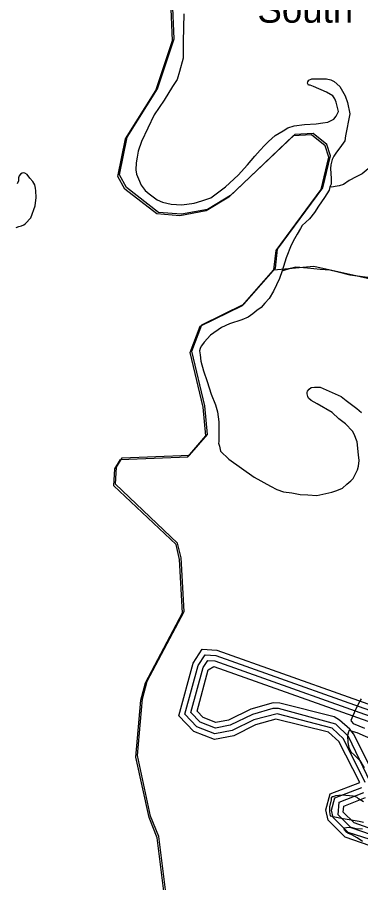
# Model space of a CAD drawing. Extents: x 2206922 to 2357709, y 510027 to 673830.
# Drawn here: x 2290501 to 2293008, y 585963 to 592281 of the extents above; entities that cross this region are included whole.
import ezdxf

# ---------------------------------------------------------------- set-up
doc = ezdxf.new("R2010")
doc.units = 0
for name, color, linetype in [('Exist Boundary Political Urban Extension UEB', 7, 'Continuous'), ('Exist Civil Demographics Community Label', 7, 'Continuous'), ('Exist Hydrographic Buffer Line', 7, 'Continuous'), ('Exist Hydrographic Creek Single Shore', 7, 'Continuous'), ('Exist Hydrographic Lake Shore', 7, 'Continuous'), ('Exist Hydrographic Misc Water Feature', 7, 'Continuous')]:
    doc.layers.add(name, color=color, linetype=linetype)

msp = doc.modelspace()

# ---------------------------------------------------------------- linework, layer by layer
at = {"layer": 'Exist Boundary Political Urban Extension UEB'}
msp.add_lwpolyline([(2291614.5, 585659.4), (2291533.5, 586300.6), (2291474.5, 586449.4), (2291378.5, 586890.8), (2291415.6, 587306.5), (2291448.6, 587433.8), (2291718.5, 587943.2), (2291697.5, 588333.9), (2291671.5, 588442.6), (2291218.5, 588871.6), (2291225.5, 588996), (2291266.5, 589064.1), (2291757.6, 589083.6), (2291889.5, 589235.1), (2291870.6, 589445.4), (2291775.5, 589844.1), (2291848.5, 590036.1), (2292155.6, 590187.3), (2292385.5, 590448.3), (2292401.5, 590589), (2292730.6, 591034.9), (2292786.6, 591269.9), (2292760.5, 591352.4), (2292660.5, 591433.1), (2292526.6, 591426), (2292056.6, 590979.7), (2291890.5, 590878.1), (2291699.6, 590842.6), (2291532.5, 590855.8), (2291297.5, 591037.7), (2291247.5, 591130.5), (2291302.6, 591404.9), (2291524.5, 591757.8), (2291645.5, 592122.7), (2291634.6, 592408.2)], dxfattribs=at)
at = {"layer": 'Exist Hydrographic Buffer Line'}
for points in [[(2293040.9, 586695.9), (2292883.4, 587012.4), (2292799.7, 587091.1), (2292398.6, 587196.4), (2292227.8, 587153.2), (2292068.9, 587074.2), (2291943.8, 587050.7), (2291812.6, 587102.2), (2291724.4, 587193.2), (2291821.8, 587549.9), (2291871.6, 587625.9), (2291950.8, 587621.9), (2293359.3, 587120.8)], [(2293080.8, 586695.9), (2292919.1, 587030.7), (2292826.2, 587121), (2292408.5, 587235.2), (2292366.8, 587234.6), (2292217, 587191.7), (2292056.2, 587112.5), (2291947.7, 587092.1), (2291835.4, 587136.2), (2291769.1, 587204.7), (2291858.7, 587533.3), (2291892.6, 587584.7), (2291943.2, 587582.2), (2293322.8, 587091.4)], [(2293113.6, 586737), (2292954.7, 587048.9), (2292927.9, 587083.6), (2292852.8, 587150.7), (2292813.9, 587174.1), (2292418.1, 587274), (2292368.1, 587275.8), (2292205.9, 587230.2), (2292043.1, 587150.7), (2291951.6, 587133.6), (2291857.9, 587170.3), (2291813.6, 587216.1), (2291895.6, 587516.6), (2291935.2, 587542.6), (2293286.3, 587061.9)], [(2293229.7, 586229.1), (2292917.4, 586329.5), (2292806.5, 586438.8), (2292794.2, 586493.5), (2292818.2, 586581.8), (2293015.4, 586658.7)], [(2293158.1, 586288.2), (2292939.1, 586364.4), (2292843, 586459.1), (2292851.4, 586551.8), (2293030, 586621.4)], [(2293191.6, 586317.3), (2292960.7, 586399.2), (2292879.1, 586479.3), (2292884.8, 586521.9), (2293044.3, 586584.1)]]:
    msp.add_lwpolyline(points, dxfattribs=at)
at = {"layer": 'Exist Hydrographic Creek Single Shore'}
for points in [[(2292373.8, 590437.4), (2292389.8, 590578.1), (2292718.9, 591024), (2292774.9, 591259), (2292748.9, 591341.5), (2292648.8, 591422.2), (2292514.9, 591415.1), (2292044.9, 590968.8), (2291878.8, 590867.2), (2291687.9, 590831.7), (2291520.8, 590844.9), (2291285.8, 591026.8), (2291235.8, 591119.6), (2291290.9, 591394), (2291512.8, 591746.9), (2291633.8, 592111.8), (2291622.9, 592397.3), (2291597.9, 592430.6), (2291543.8, 592904)], [(2291602.8, 585648.5), (2291521.8, 586289.7), (2291462.8, 586438.5), (2291366.8, 586879.9), (2291403.9, 587295.6), (2291436.9, 587422.9), (2291706.8, 587932.3), (2291685.9, 588323), (2291659.8, 588431.7), (2291206.9, 588860.7), (2291213.8, 588985.1), (2291254.8, 589053.2), (2291745.9, 589072.7), (2291877.8, 589224.2), (2291858.9, 589434.5), (2291763.8, 589833.2), (2291836.8, 590025.2), (2292144, 590176.4), (2292373.8, 590437.4)]]:
    msp.add_lwpolyline(points, dxfattribs=at)
at = {"layer": 'Exist Hydrographic Lake Shore'}
msp.add_lwpolyline([(2293196.9, 586190.2), (2292895.9, 586294.7), (2292770, 586418.6), (2292753, 586494.4), (2292784.9, 586611.8), (2293000.9, 586695.9), (2292847.9, 586994.2), (2292772.9, 587061.3), (2292388.8, 587157.6), (2292238.9, 587114.8), (2292081.8, 587035.9), (2291939.9, 587009.3), (2291789.8, 587068.1), (2291679.9, 587181.8), (2291784.9, 587566.6), (2291850.9, 587667), (2291958.8, 587661.5), (2293395.8, 587150.3)], dxfattribs=at)
at = {"layer": 'Exist Hydrographic Misc Water Feature'}
for points in [[(2291716.6, 592305.2), (2291712.7, 592105.1), (2291711.5, 591983.2), (2291684.6, 591885), (2291667.2, 591827.2), (2291633.8, 591776.7), (2291572.9, 591676), (2291499.9, 591569.4), (2291407.6, 591374.8), (2291384, 591302.5), (2291376.7, 591260.7), (2291369.1, 591218.4), (2291367.2, 591168.4), (2291372.1, 591136.4), (2291386.1, 591102.7), (2291404.3, 591054.9), (2291434.9, 591015.5), (2291464.8, 590991.5), (2291523.1, 590948.3), (2291561.8, 590930.6), (2291623.7, 590917.2), (2291701.5, 590912), (2291791.7, 590922.8), (2291849.3, 590941.3), (2291914.9, 590963.8), (2292020.3, 591042.8), (2292113.4, 591129.4), (2292182.7, 591204.1), (2292234, 591266.6), (2292273.8, 591310.9), (2292305.3, 591345.4), (2292335.1, 591373.4), (2292358.9, 591395.8), (2292384.5, 591417.9), (2292442.1, 591452.6), (2292476.1, 591472.6), (2292521.9, 591489.2), (2292597.5, 591497.7), (2292681.8, 591502.5), (2292731.6, 591509.1), (2292767.1, 591515.5), (2292783.5, 591521.6), (2292811.4, 591536), (2292829, 591559.8), (2292846.5, 591594), (2292828.2, 591660), (2292818.2, 591685.9), (2292805.5, 591707.7), (2292759.3, 591733.3), (2292663.1, 591774.5), (2292639, 591784.3), (2292626.9, 591786.1), (2292620.7, 591800), (2292621.1, 591810), (2292630.3, 591822), (2292650.8, 591830.3), (2292696.4, 591830.8), (2292758.1, 591831.2), (2292790.9, 591823.4), (2292814.9, 591811.7), (2292856.9, 591776.2), (2292895.5, 591706.7), (2292912.1, 591658.8), (2292928.9, 591575.2), (2292898.3, 591414.7), (2292892.8, 591378.6), (2292855.1, 591328.3), (2292831.5, 591296.2), (2292811.4, 591268), (2292799.7, 591243.8), (2292790.1, 591203.9), (2292788.4, 591175.8), (2292791.3, 591103.9), (2292791.9, 591063.7), (2292783.9, 591043.8)], [(2292373.8, 590437.4), (2292665.8, 590464.3), (2293341.9, 590312.9), (2293500, 590339.2), (2293582, 590416.3), (2293679, 590791.3), (2293818.8, 590909.9), (2294052, 590938), (2295961, 590902.4), (2296028.4, 590899), (2296055.9, 590905.8), (2296091.3, 590925.3), (2296180.5, 590984.8), (2296213.7, 591018), (2296265.1, 591080.9), (2296331.9, 591173.8), (2296455, 591417.3), (2296587, 591542.5), (2297495, 591533.9), (2297552, 591578.7), (2297634, 591786.9), (2297741.9, 591827.4), (2298182.9, 591841.4)], [(2293097.9, 591196.9), (2293062.4, 591174.2), (2293018.9, 591138.2), (2292975.2, 591115.6), (2292923.2, 591089.3), (2292881.9, 591060.7), (2292851.8, 591050.6), (2292821.7, 591046.2), (2292797.7, 591040.1), (2292783.9, 591043.8)], [(2290492.1, 590746.7), (2290511.9, 590754.6), (2290531.8, 590758.9), (2290547.8, 590765), (2290561.4, 590775.1), (2290599.1, 590815.7), (2290630.5, 590903.9), (2290637.8, 590966), (2290637.6, 591013.9), (2290635, 591033.8), (2290628.8, 591057.8), (2290614.9, 591081.4), (2290592.5, 591107.5), (2290572.4, 591133.2), (2290555.8, 591143), (2290544.3, 591144.8), (2290536.3, 591142.7), (2290524.2, 591134.8), (2290514.2, 591122.5), (2290510.5, 591108.5), (2290509.1, 591086.4), (2290500.7, 591064.5)], [(2292783.9, 591043.8), (2292778.2, 591019.9), (2292742.9, 590965.7), (2292700.9, 590903), (2292671.6, 590856.8), (2292634, 590810.5), (2292580.7, 590760.2), (2292568.8, 590740), (2292543.2, 590697.7), (2292523.9, 590663.7), (2292499.9, 590617.4), (2292464.7, 590525.4), (2292435.7, 590430.8)], [(2292435.7, 590430.8), (2292416.3, 590374.9), (2292371.2, 590280.4), (2292339.6, 590228.3), (2292308.4, 590194.1), (2292280.5, 590161.8), (2292250.4, 590139.5), (2292220.9, 590115.2), (2292187, 590090.7), (2292139.4, 590072.3), (2292049.6, 590043.7), (2291991.8, 590015.1), (2291912.5, 589960.5), (2291865.1, 589910.1), (2291853, 589892), (2291843.3, 589879.7), (2291835.1, 589863.9), (2291831.9, 589845.7), (2291836, 589817.6), (2291840.5, 589769.8), (2291860.8, 589700.3), (2291887.6, 589622.4), (2291916.8, 589528.8), (2291947.1, 589450.8), (2291961.9, 589401.2), (2291968.2, 589363.3), (2291972.5, 589327.4), (2291973.1, 589257.5), (2291971.5, 589209.5), (2291971.5, 589181.5), (2291969.9, 589171.2), (2291978.1, 589149.3), (2291984.4, 589113.5), (2292045.1, 589054), (2292230.1, 588924), (2292348.6, 588857.1), (2292397, 588833.6), (2292445, 588816.2), (2292504.8, 588808.4), (2292565.1, 588797.3), (2292621.1, 588793.7), (2292689, 588790.4), (2292798.5, 588813.3), (2292834.6, 588825.7), (2292874.1, 588844), (2292906.1, 588872.1), (2292935.7, 588896.4), (2292951.9, 588914.7), (2292969.1, 588946.9), (2292985.1, 588976.9), (2292992.9, 589002.9), (2292996.6, 589045), (2292992.1, 589087.1), (2292981.2, 589182.8), (2292960.9, 589236.5), (2292948.2, 589260.3), (2292898.1, 589312), (2292849.5, 589349.4), (2292799.3, 589395), (2292690.6, 589459.7), (2292646.5, 589483.4), (2292626.6, 589501.4), (2292622.3, 589513.4), (2292616.4, 589531.3), (2292616.2, 589541), (2292620.1, 589551), (2292632.2, 589565.4), (2292647.4, 589577.3), (2292669.9, 589579.6), (2292711.5, 589580.2), (2292866.4, 589511.5), (2292902.4, 589483.7), (2292981, 589424.5), (2293013, 589396.9)], [(2292435.7, 590430.8), (2292495.4, 590449.8), (2292535.4, 590457.9), (2292619.3, 590450.6), (2292711.7, 590441.5), (2292781.9, 590436.2), (2292833.5, 590424.8), (2292927.9, 590401.7), (2293115.9, 590377.4)], [(2293010.7, 587304.4), (2293003.1, 587294.2), (2292975.4, 587237.9), (2292936.1, 587147.7), (2292940.4, 587139.8), (2292954.1, 587125.9), (2293036.8, 587090.4)], [(2293165.9, 586977.6), (2292981.2, 587056.2), (2292920.7, 587075.4), (2292919.1, 587065.5), (2292911.5, 587037.5), (2292913.7, 586987.3), (2292922.3, 586949.4), (2292936.5, 586917.7), (2292962.7, 586893.9), (2293000.9, 586854.5), (2293033.5, 586802.5)], [(2293027.9, 586554.8), (2292991.4, 586576.5), (2292981.4, 586584.1), (2292971.3, 586590.1), (2292953.1, 586596), (2292871.7, 586601.5), (2292823.3, 586597), (2292807.7, 586590.8), (2292803.4, 586590.6), (2292793.6, 586582.3), (2292791.7, 586568.5), (2292780, 586516.3)], [(2292780, 586516.3), (2292780.4, 586480.5), (2292784.9, 586450.7), (2292864.9, 586433.4), (2292997, 586412.7), (2293029.4, 586404.9)], [(2293020.3, 586264.8), (2292982.2, 586290.4), (2292944.1, 586312.3), (2292913.7, 586323.8), (2292900, 586335.6), (2292893.6, 586343.5), (2292890.1, 586347.6), (2292887.5, 586357.8), (2292891.6, 586363.7), (2292903.7, 586365.5), (2292935.7, 586368), (2292973.4, 586358.2), (2293021.6, 586356.6)]]:
    msp.add_lwpolyline(points, dxfattribs=at)

# ---------------------------------------------------------------- texts
at = {"layer": 'Exist Civil Demographics Community Label'}
msp.add_text('South', height=200, dxfattribs=at).set_placement((2292254.3, 592241.3))

doc.saveas('drawing.dxf')
